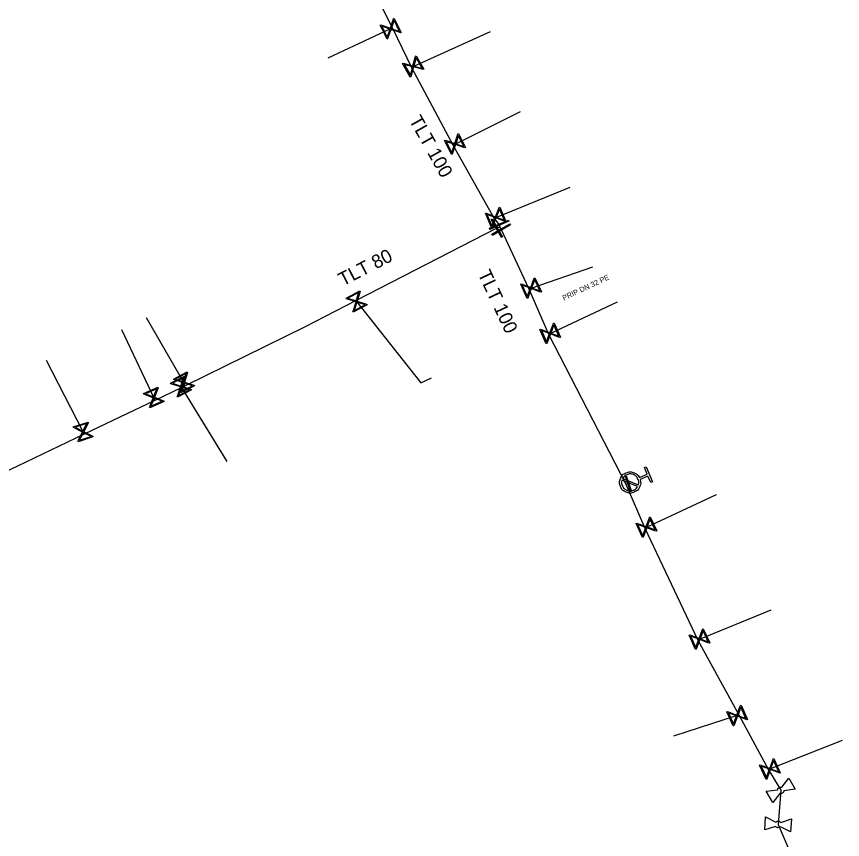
# Model space of a CAD drawing. Extents: x -643544 to -637295, y -1119190 to -1111715.
# Drawn here: x -641198.5 to -641119.2, y -1113547.3 to -1113468.2 of the extents above; entities that cross this region are included whole.
import ezdxf

# ---------------------------------------------------------------- set-up
doc = ezdxf.new("R2010")
doc.units = 0
for name, color, linetype in [('Default', 7, 'Continuous'), ('VP Hydrant', 7, 'Continuous'), ('VP Lomový bod', 7, 'Continuous'), ('VP Popis přípojky', 7, 'Continuous'), ('VP Přípojka', 7, 'Continuous'), ('VP Řad', 7, 'Continuous'), ('VP Řad - popis', 7, 'Continuous'), ('VP Šoupě', 7, 'Continuous')]:
    doc.layers.add(name, color=color, linetype=linetype)

msp = doc.modelspace()

# ---------------------------------------------------------------- linework, layer by layer
at = {"layer": 'Default'}
for points in [[(-641138.587, -1113512.688), (-641138.474, -1113513.031), (-641138.614, -1113513.369), (-641138.771, -1113513.751), (-641139.154, -1113513.913), (-641139.536, -1113514.073), (-641139.919, -1113513.917), (-641140.301, -1113513.76), (-641140.463, -1113513.377), (-641140.623, -1113512.997), (-641140.467, -1113512.613), (-641140.312, -1113512.23), (-641139.93, -1113512.069), (-641139.547, -1113511.908), (-641139.164, -1113512.063), (-641138.823, -1113512.199), (-641138.658, -1113512.519)], [(-641138.757, -1113513.211), (-641138.677, -1113512.943), (-641138.791, -1113512.673), (-641138.922, -1113512.361), (-641139.233, -1113512.234), (-641139.543, -1113512.108), (-641139.855, -1113512.239), (-641140.125, -1113512.353), (-641140.256, -1113512.601)], [(-641140.324, -1113512.769), (-641140.4, -1113513.037), (-641140.288, -1113513.303), (-641140.158, -1113513.613), (-641139.847, -1113513.74), (-641139.536, -1113513.868), (-641139.224, -1113513.737), (-641138.958, -1113513.624), (-641138.825, -1113513.38)], [(-641125.387, -1113542.495), (-641125.378, -1113542.443), (-641125.351, -1113542.395), (-641125.309, -1113542.322), (-641125.238, -1113542.281), (-641125.168, -1113542.24), (-641125.081, -1113542.238), (-641125.028, -1113542.237), (-641124.978, -1113542.254)], [(-641124.771, -1113542.606), (-641124.78, -1113542.657), (-641124.807, -1113542.704), (-641124.851, -1113542.778), (-641124.921, -1113542.82), (-641124.992, -1113542.861), (-641125.076, -1113542.863), (-641125.131, -1113542.864), (-641125.18, -1113542.846)], [(-641125.11, -1113546.051), (-641125.147, -1113546.088), (-641125.196, -1113546.112), (-641125.273, -1113546.147), (-641125.354, -1113546.141), (-641125.436, -1113546.135), (-641125.508, -1113546.087), (-641125.552, -1113546.058), (-641125.583, -1113546.015)], [(-641125.552, -1113545.607), (-641125.515, -1113545.571), (-641125.467, -1113545.547), (-641125.388, -1113545.512), (-641125.307, -1113545.518), (-641125.225, -1113545.524), (-641125.155, -1113545.571), (-641125.11, -1113545.602), (-641125.079, -1113545.644)]]:
    msp.add_open_spline(points, degree=3, dxfattribs=at)
at = {"layer": 'VP Hydrant'}
for points in [[(-641138.658, -1113512.519), (-641137.902, -1113512.201), (-641138.17, -1113511.565), (-641138, -1113511.494), (-641137.394, -1113512.934), (-641137.563, -1113513.006), (-641137.831, -1113512.37), (-641138.587, -1113512.688)], [(-641140.256, -1113512.601), (-641138.757, -1113513.211)], [(-641138.825, -1113513.38), (-641140.324, -1113512.769)]]:
    msp.add_lwpolyline(points, dxfattribs=at)
at = {"layer": 'VP Lomový bod'}
for points in [[(-641124.978, -1113542.254), (-641124.319, -1113541.378)], [(-641124.319, -1113541.378), (-641123.685, -1113542.455), (-641124.771, -1113542.606)], [(-641125.18, -1113542.846), (-641125.84, -1113543.723), (-641126.474, -1113542.646), (-641125.387, -1113542.495)], [(-641126.624, -1113546.358), (-641126.529, -1113545.111), (-641125.552, -1113545.607)], [(-641125.583, -1113546.015), (-641126.624, -1113546.358)], [(-641125.079, -1113545.644), (-641124.036, -1113545.301), (-641124.131, -1113546.548), (-641125.11, -1113546.051)]]:
    msp.add_lwpolyline(points, dxfattribs=at)
at = {"layer": 'VP Přípojka'}
for points in [[(-641162.374, -1113469.356), (-641162.54, -1113469.42), (-641168.575, -1113472.251)], [(-641160.547, -1113473.149), (-641160.37, -1113473.03), (-641152.949, -1113469.684)], [(-641156.525, -1113480.618), (-641156.35, -1113480.49), (-641150.054, -1113477.347)], [(-641152.596, -1113487.634), (-641152.45, -1113487.53), (-641145.3, -1113484.616)], [(-641149.31, -1113494.33), (-641149.061, -1113494.319), (-641143.118, -1113492.277)], [(-641165.859, -1113495.515), (-641165.81, -1113495.61), (-641159.653, -1113503.418), (-641158.626, -1113502.931)], [(-641147.373, -1113498.76), (-641147.22, -1113498.67), (-641140.74, -1113495.63)], [(-641182.264, -1113503.697), (-641182.39, -1113503.38), (-641185.982, -1113497.182)], [(-641185.184, -1113505.111), (-641185.28, -1113504.83), (-641188.335, -1113498.341)], [(-641191.962, -1113508.354), (-641192.07, -1113508.13), (-641195.579, -1113501.275)], [(-641182.66, -1113503.892), (-641182.67, -1113503.78), (-641178.255, -1113510.978)], [(-641139.95, -1113513.14), (-641139.73, -1113513.07), (-641139.54, -1113512.99)], [(-641138.128, -1113517.374), (-641137.981, -1113517.283), (-641131.245, -1113514.139)], [(-641133.032, -1113528.12), (-641132.892, -1113528.025), (-641126.003, -1113525.226)], [(-641129.109, -1113535.317), (-641129.265, -1113535.384), (-641135.364, -1113537.35)], [(-641126.244, -1113540.572), (-641126.118, -1113540.505), (-641119.153, -1113537.728)]]:
    msp.add_lwpolyline(points, dxfattribs=at)
at = {"layer": 'VP Řad'}
for points in [[(-641180.112, -1113434.159), (-641174.318, -1113445.974), (-641171.372, -1113451.861), (-641168.363, -1113457.495), (-641162.374, -1113469.356), (-641160.547, -1113473.149), (-641156.525, -1113480.618), (-641152.596, -1113487.634), (-641152.12, -1113488.24), (-641152.04, -1113488.47)], [(-641152.04, -1113488.47), (-641152.349, -1113488.56), (-641165.859, -1113495.515), (-641170.82, -1113498.07), (-641182.264, -1113503.697), (-641182.66, -1113503.892), (-641185.184, -1113505.111), (-641191.962, -1113508.354), (-641198.37, -1113511.42), (-641202.265, -1113513.244), (-641203.502, -1113513.823), (-641208.158, -1113516.01), (-641214.13, -1113518.8), (-641231.42, -1113524.44)], [(-641152.04, -1113488.47), (-641151.939, -1113488.7), (-641149.31, -1113494.33), (-641147.373, -1113498.76), (-641139.95, -1113513.14), (-641138.128, -1113517.374), (-641133.032, -1113528.12), (-641129.109, -1113535.317), (-641126.244, -1113540.572), (-641125.08, -1113542.55), (-641125.33, -1113545.83), (-641123.41, -1113550.32), (-641123.31, -1113550.55)]]:
    msp.add_lwpolyline(points, dxfattribs=at)
at = {"layer": 'VP Šoupě'}
for points in [[(-641162.193, -1113468.417), (-641161.537, -1113469.766), (-641161.597, -1113469.795), (-641161.717, -1113469.749), (-641162.511, -1113469.475), (-641162.827, -1113470.393), (-641162.886, -1113470.422), (-641163.542, -1113469.073), (-641163.483, -1113469.044), (-641162.565, -1113469.363), (-641162.292, -1113468.569), (-641162.253, -1113468.446), (-641162.193, -1113468.417)], [(-641162.209, -1113468.599), (-641162.482, -1113469.392), (-641161.691, -1113469.664), (-641162.209, -1113468.599)], [(-641162.869, -1113470.244), (-641162.594, -1113469.446), (-641163.389, -1113469.173), (-641162.869, -1113470.244)], [(-641160.09, -1113472.006), (-641159.346, -1113473.309), (-641159.404, -1113473.341), (-641159.526, -1113473.304), (-641160.337, -1113473.083), (-641160.592, -1113474.02), (-641160.649, -1113474.053), (-641161.393, -1113472.75), (-641161.336, -1113472.718), (-641160.399, -1113472.975), (-641160.179, -1113472.165), (-641160.148, -1113472.039), (-641160.09, -1113472.006)], [(-641160.094, -1113472.189), (-641160.314, -1113472.999), (-641159.506, -1113473.218), (-641160.094, -1113472.189)], [(-641160.643, -1113473.874), (-641160.422, -1113473.06), (-641161.234, -1113472.84), (-641160.643, -1113473.874)], [(-641156.015, -1113479.483), (-641155.343, -1113480.824), (-641155.402, -1113480.853), (-641155.522, -1113480.809), (-641156.32, -1113480.545), (-641156.625, -1113481.466), (-641156.684, -1113481.496), (-641157.356, -1113480.154), (-641157.297, -1113480.125), (-641156.376, -1113480.433), (-641156.111, -1113479.636), (-641156.074, -1113479.512), (-641156.015, -1113479.483)], [(-641156.028, -1113479.665), (-641156.292, -1113480.461), (-641155.498, -1113480.724), (-641156.028, -1113479.665)], [(-641156.669, -1113481.317), (-641156.403, -1113480.517), (-641157.202, -1113480.253), (-641156.669, -1113481.317)], [(-641152.058, -1113486.544), (-641151.464, -1113487.921), (-641151.525, -1113487.947), (-641151.643, -1113487.896), (-641152.424, -1113487.587), (-641152.781, -1113488.489), (-641152.841, -1113488.515), (-641153.436, -1113487.138), (-641153.375, -1113487.112), (-641152.473, -1113487.472), (-641152.164, -1113486.691), (-641152.119, -1113486.57), (-641152.058, -1113486.544)], [(-641152.816, -1113488.338), (-641152.505, -1113487.554), (-641153.287, -1113487.245), (-641152.816, -1113488.338)], [(-641152.082, -1113486.726), (-641152.391, -1113487.505), (-641151.613, -1113487.813), (-641152.082, -1113486.726)], [(-641151.177, -1113487.9), (-641153.013, -1113488.693), (-641153.062, -1113488.578), (-641151.226, -1113487.786), (-641151.177, -1113487.9)], [(-641152.793, -1113487.662), (-641151.797, -1113489.396), (-641151.905, -1113489.458), (-641152.902, -1113487.724), (-641152.793, -1113487.662)], [(-641151.043, -1113488.253), (-641152.774, -1113489.255), (-641152.836, -1113489.147), (-641151.105, -1113488.145), (-641151.043, -1113488.253)], [(-641148.685, -1113493.326), (-641148.069, -1113494.694), (-641148.129, -1113494.721), (-641148.248, -1113494.671), (-641149.034, -1113494.375), (-641149.376, -1113495.283), (-641149.436, -1113495.31), (-641150.053, -1113493.943), (-641149.993, -1113493.915), (-641149.085, -1113494.261), (-641148.788, -1113493.475), (-641148.746, -1113493.353), (-641148.685, -1113493.326)], [(-641148.706, -1113493.508), (-641149.003, -1113494.293), (-641148.219, -1113494.588), (-641148.706, -1113493.508)], [(-641149.414, -1113495.133), (-641149.116, -1113494.344), (-641149.903, -1113494.047), (-641149.414, -1113495.133)], [(-641164.799, -1113495.932), (-641166.132, -1113496.62), (-641166.162, -1113496.561), (-641166.119, -1113496.44), (-641165.864, -1113495.639), (-641166.789, -1113495.345), (-641166.82, -1113495.287), (-641165.487, -1113494.599), (-641165.456, -1113494.657), (-641165.754, -1113495.582), (-641164.953, -1113495.837), (-641164.829, -1113495.873), (-641164.799, -1113495.932)], [(-641166.641, -1113495.3), (-641165.838, -1113495.555), (-641165.583, -1113494.754), (-641166.641, -1113495.3)], [(-641164.982, -1113495.921), (-641165.781, -1113495.666), (-641166.034, -1113496.464), (-641164.982, -1113495.921)], [(-641146.844, -1113497.677), (-641146.228, -1113499.045), (-641146.288, -1113499.072), (-641146.407, -1113499.022), (-641147.193, -1113498.726), (-641147.535, -1113499.634), (-641147.595, -1113499.661), (-641148.212, -1113498.294), (-641148.152, -1113498.266), (-641147.244, -1113498.612), (-641146.947, -1113497.826), (-641146.905, -1113497.704), (-641146.844, -1113497.677)], [(-641147.573, -1113499.484), (-641147.275, -1113498.695), (-641148.062, -1113498.398), (-641147.573, -1113499.484)], [(-641146.865, -1113497.859), (-641147.162, -1113498.644), (-641146.378, -1113498.939), (-641146.865, -1113497.859)], [(-641181.38, -1113503.706), (-641182.716, -1113504.388), (-641182.746, -1113504.329), (-641182.702, -1113504.208), (-641182.444, -1113503.409), (-641183.368, -1113503.111), (-641183.398, -1113503.052), (-641182.062, -1113502.37), (-641182.032, -1113502.429), (-641182.334, -1113503.352), (-641181.534, -1113503.61), (-641181.41, -1113503.647), (-641181.38, -1113503.706)], [(-641181.66, -1113504.106), (-641182.996, -1113504.788), (-641183.026, -1113504.729), (-641182.982, -1113504.608), (-641182.724, -1113503.809), (-641183.648, -1113503.511), (-641183.678, -1113503.452), (-641182.342, -1113502.77), (-641182.312, -1113502.829), (-641182.614, -1113503.752), (-641181.814, -1113504.01), (-641181.69, -1113504.047), (-641181.66, -1113504.106)], [(-641183.5, -1113503.466), (-641182.697, -1113503.725), (-641182.439, -1113502.925), (-641183.5, -1113503.466)], [(-641183.22, -1113503.066), (-641182.417, -1113503.325), (-641182.159, -1113502.525), (-641183.22, -1113503.066)], [(-641184.293, -1113505.219), (-641185.668, -1113505.817), (-641185.695, -1113505.756), (-641185.644, -1113505.638), (-641185.337, -1113504.856), (-641186.24, -1113504.501), (-641186.266, -1113504.441), (-641184.891, -1113503.843), (-641184.864, -1113503.903), (-641185.222, -1113504.807), (-641184.44, -1113505.114), (-641184.319, -1113505.158), (-641184.293, -1113505.219)], [(-641186.089, -1113504.466), (-641185.304, -1113504.774), (-641184.997, -1113503.991), (-641186.089, -1113504.466)], [(-641181.843, -1113504.094), (-641182.641, -1113503.836), (-641182.898, -1113504.633), (-641181.843, -1113504.094)], [(-641181.563, -1113503.694), (-641182.361, -1113503.436), (-641182.618, -1113504.233), (-641181.563, -1113503.694)], [(-641184.474, -1113505.195), (-641185.255, -1113504.889), (-641185.561, -1113505.668), (-641184.474, -1113505.195)], [(-641191.124, -1113508.612), (-641192.551, -1113509.075), (-641192.571, -1113509.012), (-641192.509, -1113508.899), (-641192.129, -1113508.151), (-641192.994, -1113507.711), (-641193.014, -1113507.648), (-641191.587, -1113507.185), (-641191.567, -1113507.248), (-641192.01, -1113508.112), (-641191.261, -1113508.493), (-641191.145, -1113508.549), (-641191.124, -1113508.612)], [(-641192.84, -1113507.69), (-641192.089, -1113508.072), (-641191.708, -1113507.322), (-641192.84, -1113507.69)], [(-641191.303, -1113508.571), (-641192.05, -1113508.191), (-641192.43, -1113508.937), (-641191.303, -1113508.571)], [(-641139.912, -1113512.341), (-641139.457, -1113513.77), (-641139.547, -1113513.799), (-641140.002, -1113512.369), (-641139.912, -1113512.341)], [(-641137.62, -1113516.285), (-641136.983, -1113517.644), (-641137.043, -1113517.671), (-641137.163, -1113517.624), (-641137.953, -1113517.339), (-641138.282, -1113518.252), (-641138.342, -1113518.28), (-641138.978, -1113516.921), (-641138.918, -1113516.893), (-641138.006, -1113517.226), (-641137.721, -1113516.436), (-641137.679, -1113516.313), (-641137.62, -1113516.285)], [(-641137.638, -1113516.467), (-641137.923, -1113517.256), (-641137.135, -1113517.54), (-641137.638, -1113516.467)], [(-641138.322, -1113518.102), (-641138.036, -1113517.309), (-641138.827, -1113517.023), (-641138.322, -1113518.102)], [(-641132.518, -1113527.032), (-641131.899, -1113528.398), (-641131.959, -1113528.425), (-641132.077, -1113528.376), (-641132.864, -1113528.081), (-641133.205, -1113528.99), (-641133.265, -1113529.017), (-641133.884, -1113527.651), (-641133.824, -1113527.624), (-641132.915, -1113527.968), (-641132.621, -1113527.181), (-641132.578, -1113527.059), (-641132.518, -1113527.032)], [(-641133.242, -1113528.84), (-641132.946, -1113528.05), (-641133.734, -1113527.755), (-641133.242, -1113528.84)], [(-641132.538, -1113527.214), (-641132.833, -1113527.999), (-641132.049, -1113528.292), (-641132.538, -1113527.214)], [(-641128.894, -1113534.389), (-641128.271, -1113535.753), (-641128.331, -1113535.781), (-641128.45, -1113535.732), (-641129.237, -1113535.44), (-641129.575, -1113536.35), (-641129.635, -1113536.377), (-641130.259, -1113535.013), (-641130.199, -1113534.985), (-641129.289, -1113535.327), (-641128.997, -1113534.539), (-641128.954, -1113534.417), (-641128.894, -1113534.389)], [(-641128.914, -1113534.571), (-641129.206, -1113535.357), (-641128.422, -1113535.648), (-641128.914, -1113534.571)], [(-641129.613, -1113536.2), (-641129.32, -1113535.409), (-641130.108, -1113535.116), (-641129.613, -1113536.2)], [(-641125.753, -1113539.508), (-641125.121, -1113540.869), (-641125.181, -1113540.897), (-641125.3, -1113540.849), (-641126.09, -1113540.561), (-641126.422, -1113541.473), (-641126.482, -1113541.501), (-641127.114, -1113540.14), (-641127.054, -1113540.113), (-641126.142, -1113540.448), (-641125.855, -1113539.659), (-641125.813, -1113539.536), (-641125.753, -1113539.508)], [(-641125.772, -1113539.691), (-641126.06, -1113540.478), (-641125.273, -1113540.765), (-641125.772, -1113539.691)], [(-641126.461, -1113541.323), (-641126.172, -1113540.531), (-641126.963, -1113540.243), (-641126.461, -1113541.323)]]:
    msp.add_lwpolyline(points, dxfattribs=at)

# ---------------------------------------------------------------- texts
at = {"layer": 'VP Popis přípojky'}
msp.add_text('PRIP DN 32 PE', height=0.5, rotation=25.19966, dxfattribs=at).set_placement((-641145.905, -1113495.53))
at = {"layer": 'VP Řad - popis'}
for s, rotation, p in [('TLT 100', 299.2491, (-641160.805, -1113478.195)), ('TLT 80', 27.23956, (-641167.127, -1113494.165)), ('TLT 100', 295.03081, (-641154.196, -1113492.94))]:
    msp.add_text(s, height=1.3, rotation=rotation, dxfattribs=at).set_placement(p)

doc.saveas('drawing.dxf')
